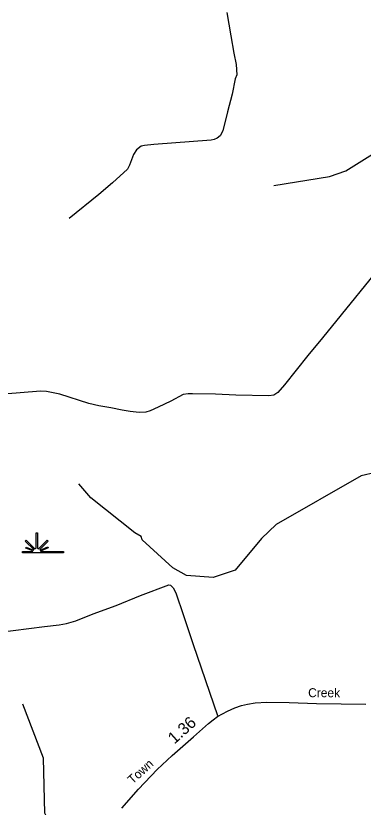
# Model space of a CAD drawing. Extents: x 2104537 to 2336408, y 34176 to 229611.
# Drawn here: x 2271195 to 2274881, y 157014 to 165417 of the extents above; entities that cross this region are included whole.
import ezdxf

# ---------------------------------------------------------------- set-up
doc = ezdxf.new("R2010")
doc.units = 0
for name, color, linetype in [('Exist Hydrographic Misc Water Feature', 7, 'Continuous'), ('Exist Hydrographic Swamp CELL', 7, 'Continuous'), ('Exist Road Non-System Type 51', 7, 'Continuous'), ('Exist Road Secondary Mileage Hundredths English Label', 7, 'Continuous'), ('Exist Road Secondary Type 51 Attributed', 7, 'Continuous'), ('Exist Road Secondary Type 51 Label', 7, 'Continuous')]:
    doc.layers.add(name, color=color, linetype=linetype)

msp = doc.modelspace()

# ---------------------------------------------------------------- linework, layer by layer
at = {"layer": 'Exist Hydrographic Misc Water Feature'}
for points in [[(2273932, 163615.5), (2274523.2, 163712.2), (2274697.1, 163771.2), (2274979, 163949.4), (2275201.1, 164194.4), (2275334.2, 164277.1), (2275475.1, 164303.9), (2275659.2, 164247.8), (2275818.1, 164107), (2275869.2, 164007.6), (2275872, 163784.5), (2275662.1, 163080.1), (2275392.2, 162527.7), (2275263.2, 162094), (2275255.3, 161985.9), (2275222.2, 161943.9), (2275183.1, 161718.3), (2275188.2, 161193.4), (2275325.2, 160813.6), (2275384.2, 160714), (2275419.1, 160496.8)], [(2275419.1, 160496.8), (2275010.2, 160567.1), (2274861.1, 160533.9), (2273958.1, 160016.7), (2273801.2, 159865.6), (2273521.1, 159529.9), (2273288.2, 159452.5), (2273005.2, 159474.3), (2272862.1, 159555.9), (2272535, 159854.1), (2272526.2, 159887), (2272459.2, 159927.7), (2271989.2, 160297.7), (2271863.1, 160447.7)], [(2276364.8, 152090.8), (2275564.3, 152203.8), (2274928.8, 152708.6), (2274622.3, 153151.8), (2274419.3, 153513.3), (2274207.2, 153822.5), (2273635.1, 154473.2), (2273313.2, 154994.3), (2273018.1, 155393.7), (2272806.1, 155807.8), (2272587.1, 156104), (2272343.1, 156328.5), (2271740, 156671.4), (2271555.1, 156845.6), (2271504.2, 156951.6), (2271490.1, 157535.7), (2271268.2, 158107.4)]]:
    msp.add_lwpolyline(points, dxfattribs=at)
at = {"layer": 'Exist Hydrographic Swamp CELL'}
msp.add_lwpolyline([(2271267, 159727.6), (2271372.2, 159727.7), (2271376.2, 159734.9), (2271299.8, 159764.6), (2271305.6, 159775), (2271381, 159743.5), (2271384.2, 159749.2), (2271295.3, 159838.3), (2271305.6, 159848.6), (2271396.2, 159757.6), (2271408.8, 159762.4), (2271408.8, 159928.6), (2271423.3, 159928.6), (2271423.3, 159762.4), (2271435.9, 159757.6), (2271526.6, 159848.6), (2271536.8, 159838.3), (2271448, 159749.2), (2271452, 159742), (2271533.8, 159779.3), (2271538.6, 159769.2), (2271456.7, 159733.6), (2271459.9, 159727.7), (2271702, 159727.6), (2271702, 159713.4), (2271267, 159713.4)], close=True, dxfattribs=at)
at = {"layer": 'Exist Road Non-System Type 51'}
for points in [[(2273432.7, 165450.5), (2273478.1, 165203.6), (2273508.3, 165021), (2273532.2, 164898.5), (2273541.9, 164790.4), (2273523, 164746.8), (2273490.1, 164585.4), (2273440.5, 164398.4), (2273392.6, 164195.7), (2273363.4, 164142.1), (2273333.1, 164118.7), (2273300.7, 164105.3), (2273268.7, 164098), (2272659.7, 164051.8), (2272561.8, 164041.5), (2272525.5, 164034.4), (2272474.9, 163993.4), (2272443.8, 163946.1), (2272399.6, 163830.8), (2272378.7, 163787.3), (2272220.1, 163642.4), (2272075.7, 163519.3), (2271760.8, 163263.3)], [(2275195.2, 162918.9), (2274449.5, 161997.5), (2274294, 161808.7), (2274045.9, 161499.6), (2273976.4, 161417), (2273931.9, 161387.6), (2273880, 161382.8), (2273530.1, 161389.5), (2273312.2, 161399.7), (2273070.5, 161404.3), (2273022.3, 161401.3), (2272970.3, 161394.5), (2272841, 161324.8), (2272703.6, 161259.6), (2272619, 161223.2), (2272574.7, 161208), (2272502.8, 161205.4), (2272408.9, 161215.4), (2272323.2, 161228.9), (2272201.7, 161255.2), (2272074.2, 161275.7), (2271968.7, 161301.7), (2271660.7, 161399.9), (2271519.2, 161426.6), (2271457.2, 161429.7), (2271066.6, 161399.2)], [(2269999.6, 158742.7), (2271499, 158933.4), (2271655.2, 158950.4), (2271731.6, 158965), (2271829.8, 158992.9), (2272015.3, 159067.4), (2272261.1, 159156.8), (2272517, 159261.7), (2272817, 159375.9), (2272836.9, 159371.3), (2272864.6, 159342.9), (2272891.5, 159290.5), (2272974.7, 159050.8), (2273076.6, 158740.8), (2273336.3, 157988.3)]]:
    msp.add_lwpolyline(points, dxfattribs=at)
at = {"layer": 'Exist Road Secondary Type 51 Attributed'}
msp.add_lwpolyline([(2272319.5, 157004), (2272497.1, 157204.5), (2272693.3, 157414.9), (2272854.7, 157561.5), (2273079.1, 157760), (2273238.5, 157902.9), (2273288.6, 157941.9), (2273335, 157975.3), (2273440.7, 158034.6), (2273518.6, 158069.9), (2273589, 158094), (2273654, 158108.8), (2273735.6, 158121.8), (2273857.9, 158127.4), (2274097.2, 158125.5), (2274386.5, 158114.4), (2274909.5, 158107)], dxfattribs=at)

# ---------------------------------------------------------------- texts
at = {"layer": 'Exist Road Secondary Mileage Hundredths English Label'}
msp.add_text('1.36', height=125, rotation=41.85243, dxfattribs=at).set_placement((2272877.6, 157678))
at = {"layer": 'Exist Road Secondary Type 51 Label'}
for s, rotation, p in [('Creek', 359.78257, (2274296.9, 158181.9)), ('Town', 42.19277, (2272434.2, 157252.8))]:
    msp.add_text(s, height=95, rotation=rotation, dxfattribs=at).set_placement(p)

doc.saveas('drawing.dxf')
